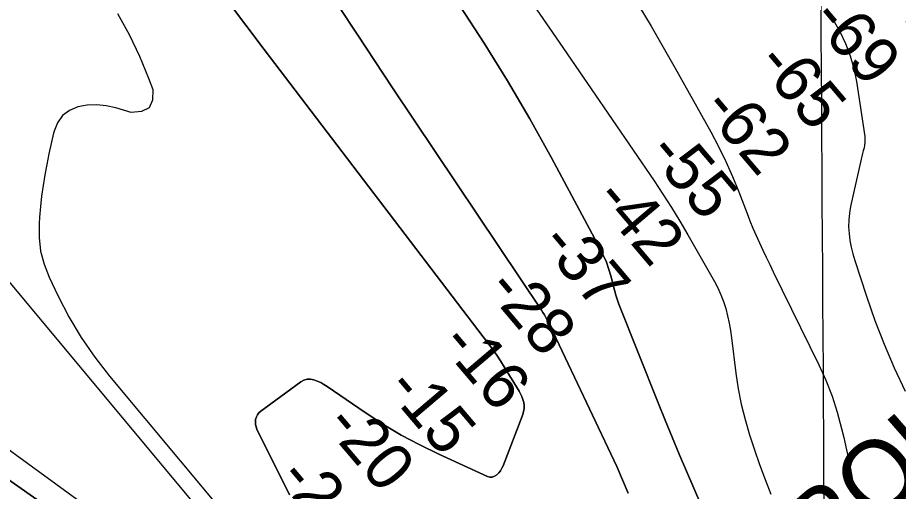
# Model space of a CAD drawing. Extents: x 3477039 to 3515015, y 546746 to 572297.
# Drawn here: x 3501172 to 3502424, y 560248 to 560921 of the extents above; entities that cross this region are included whole.
import ezdxf

# ---------------------------------------------------------------- set-up
doc = ezdxf.new("R2010")
doc.units = 0
for name, color, linetype in [('V-CHAN-NAID', 7, 'Continuous'), ('V-GRID-MAJR', 7, 'Continuous'), ('V-RIVR-RANG', 7, 'Continuous'), ('V-TOPO-DPTH', 7, 'Continuous'), ('V-TOPO-MAJR', 7, 'Continuous'), ('V-TOPO-MINR', 7, 'Continuous'), ('V-TOPO-WATR', 7, 'Continuous')]:
    doc.layers.add(name, color=color, linetype=linetype)

msp = doc.modelspace()

# ---------------------------------------------------------------- linework, layer by layer
at = {"layer": 'V-GRID-MAJR'}
msp.add_spline([(3502367.239, 552233.144), (3502330.233, 558291.01), (3502293.207, 564351.96), (3502256.181, 570412.927), (3502256.162, 570415.993)], degree=3, dxfattribs=at)
at = {"layer": 'V-TOPO-DPTH'}
for points in [[(3500884.375135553, 560979.4717167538), (3500924.075901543, 560882.2144106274), (3500947.979011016, 560830.6328109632), (3500974.8705763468, 560780.8486835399), (3501006.244825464, 560733.7607644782), (3501040.6075304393, 560688.4703176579), (3501467.291075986, 560177.1841014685), (3501482.687463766, 560159.8779701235), (3501498.7612477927, 560143.2702019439), (3501515.85112619, 560127.7099785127), (3501533.618400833, 560112.848118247), (3502236.728744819, 559690.5327835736), (3502572.4266762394, 559376.6277914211)], [(3500884.375135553, 560979.4717167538), (3500924.075901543, 560882.2144106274), (3500947.979011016, 560830.6328109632), (3500974.8705763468, 560780.8486835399), (3501006.244825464, 560733.7607644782), (3501040.6075304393, 560688.4703176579), (3501467.291075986, 560177.1841014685), (3501482.687463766, 560159.8779701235), (3501498.7612477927, 560143.2702019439), (3501515.85112619, 560127.7099785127), (3501533.618400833, 560112.848118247), (3502236.728744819, 559690.5327835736), (3502572.4266762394, 559376.6277914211)], [(3501558.6300683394, 560242.9921016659), (3501512.2040130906, 560336.4039696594), (3501510.920983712, 560339.7963627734), (3501510.098574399, 560343.2514855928), (3501509.9670951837, 560346.80070297), (3501510.2962360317, 560350.412650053), (3501511.377008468, 560353.8391237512), (3501512.9017822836, 560356.9845167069), (3501515.0925581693, 560359.7082885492), (3501517.727335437, 560362.1509796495), (3501574.462910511, 560403.7428838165), (3501578.874152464, 560406.0593067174), (3501583.4273222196, 560407.468693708), (3501588.1933836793, 560407.5175268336), (3501593.1013729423, 560406.6593240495), (3501598.037632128, 560404.7765143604), (3501602.8420633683, 560402.6292435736), (3501607.448752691, 560400.0852811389), (3501611.9236140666, 560397.2768576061), (3501665.842109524, 560360.1748708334), (3501691.1462915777, 560343.7259115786), (3501716.970391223, 560328.1952365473), (3501743.5743672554, 560314.0419878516), (3501770.6982608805, 560300.8070233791), (3501839.679610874, 560269.3655786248), (3501843.253048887, 560268.4852841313), (3501846.6981627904, 560268.4122224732), (3501849.9507905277, 560269.5500100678), (3501853.0750941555, 560271.4950304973), (3501855.8337560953, 560274.4085559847), (3501858.2896036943, 560277.5282036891), (3501860.2912297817, 560280.9570347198), (3501861.990041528, 560284.5919879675), (3501889.997476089, 560357.349301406), (3501891.202134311, 560361.5408385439), (3501891.9131945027, 560365.7718647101), (3501891.883857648, 560370.0621244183), (3501891.360922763, 560374.3918731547), (3501890.226013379, 560378.6675807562), (3501888.8109113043, 560382.8316861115), (3501886.9755201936, 560386.8283880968), (3501884.8599363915, 560390.713487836), (3501863.6550753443, 560425.2766412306), (3501858.3898922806, 560433.5725737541), (3501852.960311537, 560441.7557865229), (3501847.2841342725, 560449.7699196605), (3501841.443559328, 560457.6713330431), (3501522.273949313, 560875.9799879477), (3501444.092804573, 560980.360577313)], [(3501558.6300683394, 560242.9921016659), (3501512.2040130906, 560336.4039696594), (3501510.920983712, 560339.7963627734), (3501510.098574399, 560343.2514855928), (3501509.9670951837, 560346.80070297), (3501510.2962360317, 560350.412650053), (3501511.377008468, 560353.8391237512), (3501512.9017822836, 560356.9845167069), (3501515.0925581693, 560359.7082885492), (3501517.727335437, 560362.1509796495), (3501574.462910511, 560403.7428838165), (3501578.874152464, 560406.0593067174), (3501583.4273222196, 560407.468693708), (3501588.1933836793, 560407.5175268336), (3501593.1013729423, 560406.6593240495), (3501598.037632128, 560404.7765143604), (3501602.8420633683, 560402.6292435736), (3501607.448752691, 560400.0852811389), (3501611.9236140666, 560397.2768576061), (3501665.842109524, 560360.1748708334), (3501691.1462915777, 560343.7259115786), (3501716.970391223, 560328.1952365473), (3501743.5743672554, 560314.0419878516), (3501770.6982608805, 560300.8070233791), (3501839.679610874, 560269.3655786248), (3501843.253048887, 560268.4852841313), (3501846.6981627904, 560268.4122224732), (3501849.9507905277, 560269.5500100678), (3501853.0750941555, 560271.4950304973), (3501855.8337560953, 560274.4085559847), (3501858.2896036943, 560277.5282036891), (3501860.2912297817, 560280.9570347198), (3501861.990041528, 560284.5919879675), (3501889.997476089, 560357.349301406), (3501891.202134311, 560361.5408385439), (3501891.9131945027, 560365.7718647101), (3501891.883857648, 560370.0621244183), (3501891.360922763, 560374.3918731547), (3501890.226013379, 560378.6675807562), (3501888.8109113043, 560382.8316861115), (3501886.9755201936, 560386.8283880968), (3501884.8599363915, 560390.713487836), (3501863.6550753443, 560425.2766412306), (3501858.3898922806, 560433.5725737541), (3501852.960311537, 560441.7557865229), (3501847.2841342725, 560449.7699196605), (3501841.443559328, 560457.6713330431), (3501522.273949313, 560875.9799879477), (3501444.092804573, 560980.360577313)], [(3501604.6783252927, 560974.0567450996), (3501654.66824913, 560897.6164176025), (3501705.1130412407, 560821.4706802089), (3501916.434636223, 560505.5462458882), (3501918.5877334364, 560502.2151340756), (3501920.669404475, 560498.8414859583), (3501922.6439362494, 560495.4040333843), (3501924.5470418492, 560491.9240445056), (3501929.1841071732, 560483.1184362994), (3501930.312535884, 560480.9254871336), (3501932.471469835, 560476.491904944), (3501933.5019750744, 560474.2512719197), (3501935.543178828, 560469.7597727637), (3501936.581536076, 560467.522198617), (3501937.6287710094, 560465.2887121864), (3502023.529152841, 560283.4924306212), (3502031.9267436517, 560264.5976273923), (3502039.728071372, 560245.4755346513)], [(3502039.728071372, 560245.4755346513), (3502031.9267436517, 560264.5976273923), (3502023.529152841, 560283.4924306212), (3501937.6287710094, 560465.2887121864), (3501936.581536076, 560467.522198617), (3501935.543178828, 560469.7597727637), (3501933.5019750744, 560474.2512719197), (3501932.471469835, 560476.491904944), (3501930.312535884, 560480.9254871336), (3501929.1841071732, 560483.1184362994), (3501924.5470418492, 560491.9240445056), (3501922.6439362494, 560495.4040333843), (3501920.669404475, 560498.8414859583), (3501918.5877334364, 560502.2151340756), (3501916.434636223, 560505.5462458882), (3501705.1130412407, 560821.4706802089), (3501654.66824913, 560897.6164176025), (3501604.6783252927, 560974.0567450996)], [(3501800.701171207, 560937.8991784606), (3501835.07244712, 560885.092249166), (3501868.37095749, 560831.6390511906), (3501900.0603195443, 560777.2164501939), (3501930.676916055, 560722.1475805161), (3501999.5980434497, 560593.7062215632), (3502004.4595789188, 560583.8052294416), (3502008.8296314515, 560573.7121297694), (3502012.462459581, 560563.3308687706), (3502015.603804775, 560552.7575002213), (3502019.645405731, 560537.1078972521), (3502020.402002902, 560534.2159676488), (3502021.1707399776, 560531.3273097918), (3502021.9576869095, 560528.4435595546), (3502022.7567737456, 560525.5630810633), (3502023.6095337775, 560522.7001313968), (3502024.5215812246, 560519.8572355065), (3502025.5225597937, 560517.0444202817), (3502026.582825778, 560514.251658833), (3502082.468354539, 560373.7485874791), (3502092.2747648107, 560349.3867591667), (3502102.2144432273, 560325.0800697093), (3502112.3540238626, 560300.8560885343), (3502122.626872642, 560276.6872462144), (3502133.029384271, 560252.5726762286), (3502143.471490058, 560228.4753215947)], [(3502143.471490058, 560228.4753215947), (3502133.029384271, 560252.5726762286), (3502122.626872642, 560276.6872462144), (3502112.3540238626, 560300.8560885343), (3502102.2144432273, 560325.0800697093), (3502092.2747648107, 560349.3867591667), (3502082.468354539, 560373.7485874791), (3502026.582825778, 560514.251658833), (3502025.5225597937, 560517.0444202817), (3502024.5215812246, 560519.8572355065), (3502023.6095337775, 560522.7001313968), (3502022.7567737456, 560525.5630810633), (3502021.9576869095, 560528.4435595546), (3502021.1707399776, 560531.3273097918), (3502020.402002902, 560534.2159676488), (3502019.645405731, 560537.1078972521), (3502015.603804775, 560552.7575002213), (3502012.462459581, 560563.3308687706), (3502008.8296314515, 560573.7121297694), (3502004.4595789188, 560583.8052294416), (3501999.5980434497, 560593.7062215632), (3501930.676916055, 560722.1475805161), (3501900.0603195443, 560777.2164501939), (3501868.37095749, 560831.6390511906), (3501835.07244712, 560885.092249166), (3501800.701171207, 560937.8991784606)], [(3500382.3158082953, 560812.1999238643), (3500385.9007099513, 560809.2158966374), (3500388.4072873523, 560807.0986319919), (3500390.7200476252, 560805.14968299), (3500393.0358184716, 560803.2043262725), (3500395.3561051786, 560801.2643579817), (3500397.6794024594, 560799.3279819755), (3500400.020438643, 560797.414000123), (3500402.3821029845, 560795.526268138), (3500404.774709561, 560793.6779109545), (3500407.1879442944, 560791.8558036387), (3501440.702294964, 560067.6181656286), (3502134.01171944, 559661.420767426), (3502146.2761688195, 559652.5550603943), (3502158.3297934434, 559643.4207245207), (3502170.067180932, 559633.8834453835), (3502181.5937436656, 559624.077537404), (3502318.2879137, 559503.7379187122), (3502397.348981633, 559432.8607966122), (3502475.538650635, 559361.0518455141)], [(3502475.538650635, 559361.0518455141), (3502397.348981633, 559432.8607966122), (3502318.2879137, 559503.7379187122), (3502181.5937436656, 559624.077537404), (3502170.067180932, 559633.8834453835), (3502158.3297934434, 559643.4207245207), (3502146.2761688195, 559652.5550603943), (3502134.01171944, 559661.420767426), (3501440.702294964, 560067.6181656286), (3500407.1879442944, 560791.8558036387), (3500404.774709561, 560793.6779109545), (3500402.3821029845, 560795.526268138), (3500400.020438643, 560797.414000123), (3500397.6794024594, 560799.3279819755), (3500395.3561051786, 560801.2643579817), (3500393.0358184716, 560803.2043262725), (3500390.7200476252, 560805.14968299), (3500388.4072873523, 560807.0986319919), (3500386.6901477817, 560808.5490715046)]]:
    msp.add_lwpolyline(points, dxfattribs=at)
at = {"layer": 'V-TOPO-MAJR'}
msp.add_lwpolyline([(3501896.4214916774, 560952.8522405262), (3501941.6747030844, 560886.4932827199), (3501987.024470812, 560820.2000169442), (3502076.6845917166, 560689.4391429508), (3502089.2695702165, 560670.5776259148), (3502101.530296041, 560651.5133278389), (3502113.3046428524, 560632.1448582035), (3502124.7547369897, 560612.5736075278), (3502162.324892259, 560546.4499835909), (3502167.1825394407, 560537.1251060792), (3502171.571178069, 560527.6043855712), (3502175.2563038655, 560517.7899005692), (3502178.4724211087, 560507.7795725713), (3502181.096071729, 560497.5730186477), (3502183.406058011, 560487.3033867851), (3502185.245547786, 560476.9391380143), (3502186.7713732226, 560466.5118113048), (3502192.990083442, 560415.9937667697), (3502196.3540567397, 560393.8344359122), (3502200.5379147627, 560371.8552193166), (3502205.951599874, 560350.1461741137), (3502212.1851697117, 560328.6172431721), (3502219.2684591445, 560307.3074926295), (3502226.658457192, 560286.1084222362), (3502234.5085181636, 560265.0753720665), (3502242.665287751, 560244.1530020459)], dxfattribs=at)
at = {"layer": 'V-TOPO-MINR'}
for points in [[(3500026.3989855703, 561263.865164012), (3500392.8703155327, 560889.0486487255), (3500407.7717586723, 560874.3335645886), (3500422.9580206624, 560859.9279429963), (3500438.571510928, 560845.9865152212), (3500454.4698200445, 560832.3545499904), (3500567.1524705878, 560738.6453454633), (3500573.298259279, 560734.1870177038), (3500579.7453725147, 560730.3143301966), (3501440.1910443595, 560102.8380477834), (3501445.390357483, 560097.970074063), (3502197.2468206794, 559678.3976203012), (3502212.2266972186, 559667.8810700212), (3502226.9922986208, 559657.0489267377), (3502241.450345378, 559645.802203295), (3502255.713363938, 559634.3193581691), (3502269.683840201, 559622.4823305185), (3502283.4592882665, 559610.4091811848), (3502330.7654158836, 559567.8877048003), (3502367.9907965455, 559534.3141523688), (3502405.140650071, 559500.6575147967), (3502442.177212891, 559466.8762495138)], [(3500884.375135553, 560979.4717167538), (3500924.075901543, 560882.2144106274), (3500947.979011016, 560830.6328109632), (3500974.8705763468, 560780.8486835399), (3501006.244825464, 560733.7607644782), (3501040.6075304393, 560688.4703176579), (3501467.291075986, 560177.1841014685), (3501482.687463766, 560159.8779701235), (3501498.7612477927, 560143.2702019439), (3501515.85112619, 560127.7099785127), (3501533.618400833, 560112.848118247), (3502236.728744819, 559690.5327835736), (3502572.4266762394, 559376.6277914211)], [(3501444.092804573, 560980.360577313), (3501522.273949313, 560875.9799879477), (3501841.443559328, 560457.6713330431), (3501847.2841342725, 560449.7699196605), (3501852.960311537, 560441.7557865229), (3501858.3898922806, 560433.5725737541), (3501863.6550753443, 560425.2766412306), (3501884.8599363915, 560390.713487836), (3501886.9755201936, 560386.8283880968), (3501888.8109113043, 560382.8316861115), (3501890.226013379, 560378.6675807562), (3501891.360922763, 560374.3918731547), (3501891.883857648, 560370.0621244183), (3501891.9131945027, 560365.7718647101), (3501891.202134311, 560361.5408385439), (3501889.997476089, 560357.349301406), (3501861.990041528, 560284.5919879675), (3501860.2912297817, 560280.9570347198), (3501858.2896036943, 560277.5282036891), (3501855.8337560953, 560274.4085559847), (3501853.0750941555, 560271.4950304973), (3501849.9507905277, 560269.5500100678), (3501846.6981627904, 560268.4122224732), (3501843.253048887, 560268.4852841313), (3501839.679610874, 560269.3655786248), (3501770.6982608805, 560300.8070233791), (3501743.5743672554, 560314.0419878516), (3501716.970391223, 560328.1952365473), (3501691.1462915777, 560343.7259115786), (3501665.842109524, 560360.1748708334), (3501611.9236140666, 560397.2768576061), (3501607.448752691, 560400.0852811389), (3501602.8420633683, 560402.6292435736), (3501598.037632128, 560404.7765143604), (3501593.1013729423, 560406.6593240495), (3501588.1933836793, 560407.5175268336), (3501583.4273222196, 560407.468693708), (3501578.874152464, 560406.0593067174), (3501574.462910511, 560403.7428838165), (3501517.727335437, 560362.1509796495), (3501515.0925581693, 560359.7082885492), (3501512.9017822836, 560356.9845167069), (3501511.377008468, 560353.8391237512), (3501510.2962360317, 560350.412650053), (3501509.9670951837, 560346.80070297), (3501510.098574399, 560343.2514855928), (3501510.920983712, 560339.7963627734), (3501512.2040130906, 560336.4039696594), (3501558.6300683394, 560242.9921016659)], [(3501604.6783252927, 560974.0567450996), (3501654.66824913, 560897.6164176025), (3501705.1130412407, 560821.4706802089), (3501916.434636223, 560505.5462458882), (3501918.5877334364, 560502.2151340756), (3501920.669404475, 560498.8414859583), (3501922.6439362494, 560495.4040333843), (3501924.5470418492, 560491.9240445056), (3501929.1841071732, 560483.1184362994), (3501930.312535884, 560480.9254871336), (3501932.471469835, 560476.491904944), (3501933.5019750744, 560474.2512719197), (3501935.543178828, 560469.7597727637), (3501936.581536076, 560467.522198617), (3501937.6287710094, 560465.2887121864), (3502023.529152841, 560283.4924306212), (3502031.9267436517, 560264.5976273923), (3502039.728071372, 560245.4755346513)], [(3501800.701171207, 560937.8991784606), (3501835.07244712, 560885.092249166), (3501868.37095749, 560831.6390511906), (3501900.0603195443, 560777.2164501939), (3501930.676916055, 560722.1475805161), (3501999.5980434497, 560593.7062215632), (3502004.4595789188, 560583.8052294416), (3502008.8296314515, 560573.7121297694), (3502012.462459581, 560563.3308687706), (3502015.603804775, 560552.7575002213), (3502019.645405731, 560537.1078972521), (3502020.402002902, 560534.2159676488), (3502021.1707399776, 560531.3273097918), (3502021.9576869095, 560528.4435595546), (3502022.7567737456, 560525.5630810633), (3502023.6095337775, 560522.7001313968), (3502024.5215812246, 560519.8572355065), (3502025.5225597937, 560517.0444202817), (3502026.582825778, 560514.251658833), (3502082.468354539, 560373.7485874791), (3502092.2747648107, 560349.3867591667), (3502102.2144432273, 560325.0800697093), (3502112.3540238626, 560300.8560885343), (3502122.626872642, 560276.6872462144), (3502133.029384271, 560252.5726762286), (3502143.471490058, 560228.4753215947)], [(3502054.8263761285, 560938.2132047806), (3502072.5399585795, 560908.8788268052), (3502089.7752108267, 560879.2608792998), (3502106.691576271, 560849.4538854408), (3502157.191082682, 560758.7662342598), (3502168.194658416, 560737.9757364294), (3502178.5938549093, 560716.9028246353), (3502188.0864825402, 560695.4062918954), (3502196.97473093, 560673.6273451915), (3502208.752067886, 560642.9145190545), (3502212.9144063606, 560632.3804287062), (3502217.2175849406, 560621.9058726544), (3502221.7320236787, 560611.5206180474), (3502226.3873025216, 560601.194897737), (3502231.182835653, 560590.9303323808), (3502236.0243957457, 560580.6877137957), (3502240.93499628, 560570.478015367), (3502245.891623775, 560560.290263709), (3502310.798830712, 560428.0181751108), (3502320.694249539, 560405.9812278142), (3502329.558779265, 560383.5765073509), (3502336.8769753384, 560360.6201271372), (3502343.164282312, 560337.2959737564), (3502346.0945331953, 560324.7341891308), (3502349.986732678, 560307.3819031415), (3502353.68110643, 560289.9893542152), (3502357.078741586, 560272.5364108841), (3502360.278551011, 560255.0432046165), (3502363.7924192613, 560237.6437347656)], [(3502321.561888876, 560934.1068344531), (3502331.3319893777, 560917.9341391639), (3502340.611223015, 560901.4492109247), (3502348.5955972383, 560884.4222823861), (3502355.3759324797, 560866.9961280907), (3502360.350209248, 560848.9711351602), (3502364.120447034, 560830.5469164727), (3502376.0098321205, 560752.2793143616), (3502376.3621409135, 560748.2096671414), (3502376.369802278, 560744.161459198), (3502375.860492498, 560740.1454101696), (3502375.00653529, 560736.1508004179), (3502373.917642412, 560732.1644367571), (3502372.8733865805, 560728.166810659), (3502371.896086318, 560724.1522909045), (3502370.963423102, 560720.1265087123), (3502355.9818474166, 560652.909400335), (3502354.3258139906, 560643.3228969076), (3502353.2889114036, 560633.6996621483), (3502353.1807050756, 560624.0213303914), (3502353.6916295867, 560614.3062673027), (3502354.987540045, 560604.6287258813), (3502356.6936373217, 560595.0378972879), (3502359.0150148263, 560585.5771379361), (3502361.7465791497, 560576.2030914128), (3502378.341874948, 560525.425311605), (3502390.4301768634, 560491.0353484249), (3502403.5119296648, 560457.0532788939), (3502418.083858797, 560423.6830498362), (3502433.649238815, 560390.7207144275)], [(3501313.8515931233, 560926.9386035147), (3501330.5693724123, 560897.3383836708), (3501345.1343121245, 560866.6216180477), (3501358.2640254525, 560835.1604885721), (3501364.3580750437, 560818.9512559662), (3501363.787569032, 560804.0572004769), (3501359.141110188, 560793.0103723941), (3501348.3807220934, 560787.7343854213), (3501333.544381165, 560786.3056258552), (3501311.546367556, 560793.1560806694), (3501298.115975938, 560796.1220645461), (3501284.649296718, 560797.5785662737), (3501271.128186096, 560796.7708447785), (3501257.5707878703, 560794.4536411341), (3501245.8106013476, 560789.1373928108), (3501235.9560052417, 560781.9516159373), (3501228.95979476, 560771.9615462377), (3501223.8691746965, 560760.101947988), (3501223.2023286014, 560757.3132746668), (3501219.7929384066, 560742.5003123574), (3501216.5520387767, 560727.6520707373), (3501213.563874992, 560712.7509101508), (3501210.744201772, 560697.8144702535), (3501208.2942552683, 560682.821133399), (3501206.1678963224, 560667.7873341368), (3501204.526918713, 560652.6928412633), (3501203.209528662, 560637.5578859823), (3501202.547438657, 560628.2098771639), (3501202.6920506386, 560608.6629459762), (3501204.7921558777, 560589.4850241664), (3501209.825501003, 560570.8606164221), (3501216.814339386, 560552.6052180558), (3501229.2072549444, 560526.5338440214), (3501245.0408408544, 560496.2386799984), (3501262.3199095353, 560466.8691804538), (3501281.767202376, 560438.8881776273), (3501302.6599779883, 560411.8328392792), (3501500.938080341, 560174.2389004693)]]:
    msp.add_lwpolyline(points, dxfattribs=at)
at = {"layer": 'V-TOPO-WATR'}
msp.add_lwpolyline([(3500382.3158082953, 560812.1999238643), (3500385.9007099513, 560809.2158966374), (3500388.4072873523, 560807.0986319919), (3500390.7200476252, 560805.14968299), (3500393.0358184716, 560803.2043262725), (3500395.3561051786, 560801.2643579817), (3500397.6794024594, 560799.3279819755), (3500400.020438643, 560797.414000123), (3500402.3821029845, 560795.526268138), (3500404.774709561, 560793.6779109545), (3500407.1879442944, 560791.8558036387), (3501440.702294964, 560067.6181656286), (3502134.01171944, 559661.420767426), (3502146.2761688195, 559652.5550603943), (3502158.3297934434, 559643.4207245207), (3502170.067180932, 559633.8834453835), (3502181.5937436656, 559624.077537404), (3502318.2879137, 559503.7379187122), (3502397.348981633, 559432.8607966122), (3502475.538650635, 559361.0518455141)], dxfattribs=at)

# ---------------------------------------------------------------- texts
at = {"layer": 'V-CHAN-NAID'}
msp.add_text('MARQUEZ "144" (143.4)', height=100.0000020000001, rotation=41.054813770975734, dxfattribs=at).set_placement((3502163.896450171, 560004.4163197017))
at = {"layer": 'V-RIVR-RANG'}
for s, p in [('-79', (3502373.4878452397, 560983.4340014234)), ('-69', (3502297.386970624, 560918.559568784)), ('-65', (3502219.7520317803, 560855.4950830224)), ('-62', (3502142.6277810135, 560791.8279483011)), ('-55', (3502065.503530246, 560728.16081358)), ('-42', (3501989.7447810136, 560662.8839483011)), ('-37', (3501912.4423304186, 560599.4260395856)), ('-28', (3501836.1785302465, 560534.74381358)), ('-16', (3501770.994667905, 560456.9915364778)), ('-15', (3501693.5292917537, 560393.7268343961)), ('-20', (3501606.6829675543, 560341.5280298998)), ('-21', (3501539.7934782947, 560265.7879159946))]:
    msp.add_text(s, height=67.00000000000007, rotation=310.28655555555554, dxfattribs=at).set_placement(p)

doc.saveas('drawing.dxf')
